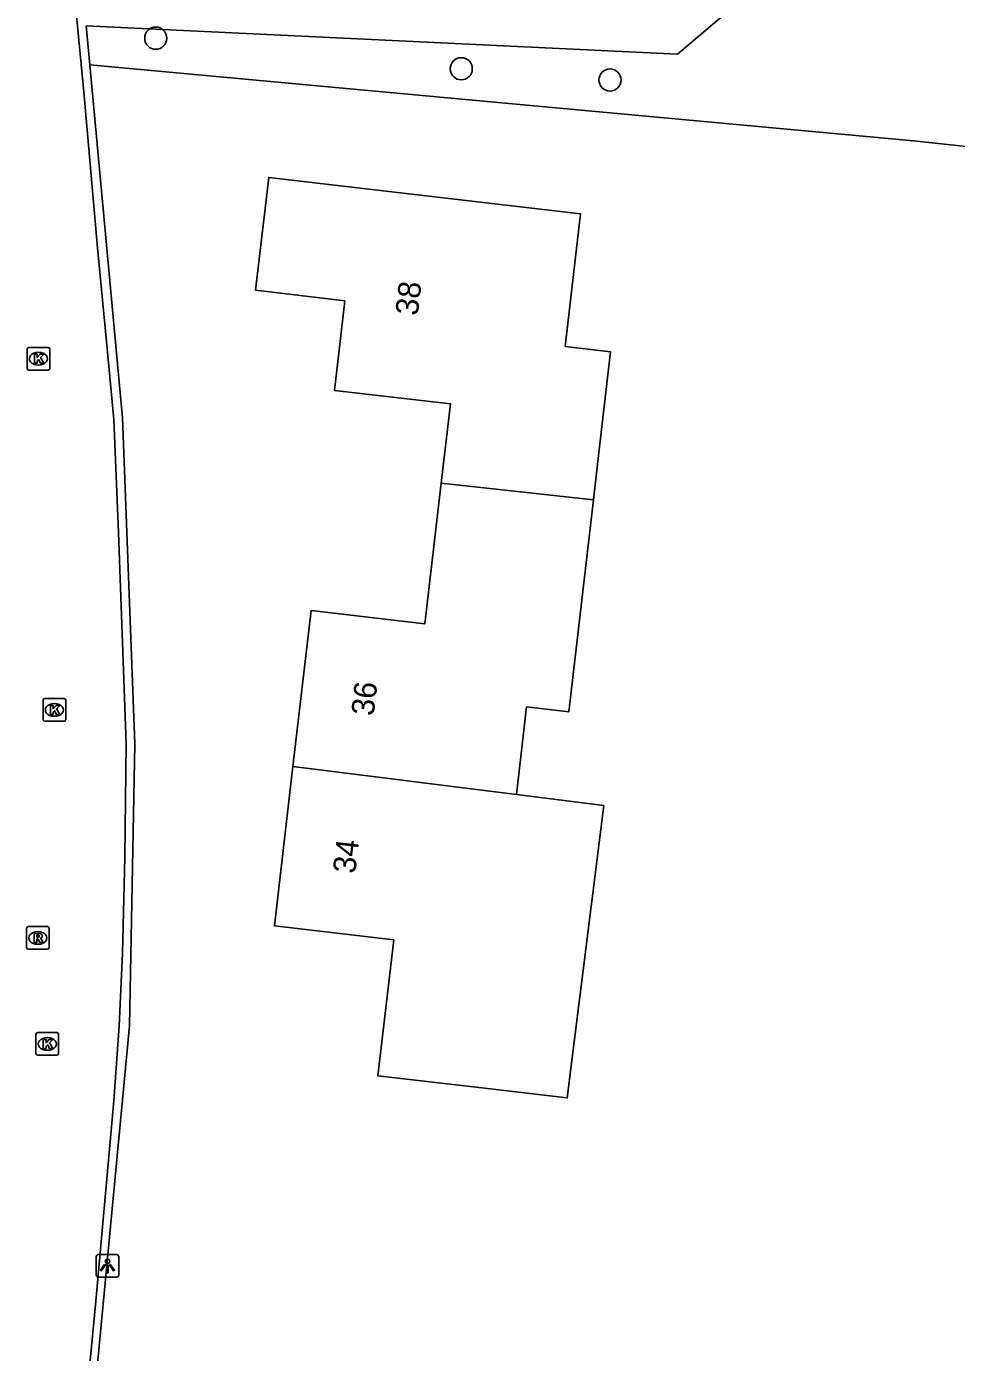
# Model space of a CAD drawing. Extents: x 162157 to 163165, y 378998 to 380775.
# Drawn here: x 162435.2 to 162476.3, y 380574.4 to 380633 of the extents above; entities that cross this region are included whole.
import ezdxf

# ---------------------------------------------------------------- set-up
doc = ezdxf.new("R2010")
doc.units = 0
for name, color, linetype in [('IMGEO_Boom', 7, 'Continuous'), ('IMGEO_Groenvoorziening', 7, 'Continuous'), ('IMGEO_Kolk', 7, 'Continuous'), ('IMGEO_Lichtpunt', 7, 'Continuous'), ('IMGEO_Pand', 7, 'Continuous'), ('IMGEO_Pand_nummerreeks', 7, 'Continuous'), ('IMGEO_Rijbaan_lokaal_open', 7, 'Continuous'), ('IMGEO_Rioolput', 7, 'Continuous')]:
    doc.layers.add(name, color=color, linetype=linetype)

msp = doc.modelspace()

# ---------------------------------------------------------------- linework, layer by layer
at = {"layer": 'IMGEO_Boom'}
for centre in [(162440.932, 380632.485), (162454.429, 380631.131), (162461.006, 380630.637)]:
    msp.add_circle(centre, 0.489, dxfattribs=at)
at = {"layer": 'IMGEO_Groenvoorziening'}
for points in [[(162437.854, 380633.025), (162463.991, 380631.774), (162466.779, 380634.155), (162485.377, 380633.853), (162489.211, 380633.646), (162492.259, 380633.107), (162495.434, 380632.111), (162498.979, 380630.341), (162500, 380629.686), (162501.777, 380628.214), (162507.464, 380626.838)], [(162506.479, 380624.601), (162500, 380625.199), (162474.413, 380627.947), (162438.013, 380631.313)]]:
    msp.add_lwpolyline(points, dxfattribs=at)
at = {"layer": 'IMGEO_Kolk'}
for p, q in [((162435.249, 380617.898), (162435.249, 380618.75)), ((162435.324, 380618.824), (162436.176, 380618.824)), ((162435.737, 380618.604), (162435.762, 380618.604)), ((162436.25, 380618.75), (162436.25, 380617.898)), ((162435.76, 380618.044), (162435.735, 380618.044)), ((162436.176, 380617.824), (162435.324, 380617.824)), ((162435.954, 380602.383), (162435.954, 380603.235)), ((162436.029, 380603.309), (162436.881, 380603.309)), ((162436.442, 380603.089), (162436.467, 380603.089)), ((162436.955, 380603.235), (162436.955, 380602.383)), ((162436.881, 380602.309), (162436.029, 380602.309)), ((162436.465, 380602.529), (162436.44, 380602.529)), ((162435.641, 380587.627), (162435.641, 380588.479)), ((162435.716, 380588.553), (162436.568, 380588.553)), ((162436.129, 380588.333), (162436.154, 380588.333)), ((162436.642, 380588.479), (162436.642, 380587.627)), ((162436.568, 380587.553), (162435.716, 380587.553)), ((162436.152, 380587.773), (162436.127, 380587.773))]:
    msp.add_line(p, q, dxfattribs=at)
for points in [[(162435.249, 380617.898), (162435.249, 380618.75)], [(162435.324, 380618.824), (162436.176, 380618.824)], [(162436.25, 380618.75), (162436.25, 380617.898)], [(162435.57, 380618.524), (162435.693, 380618.524), (162435.693, 380618.373), (162435.823, 380618.524), (162435.987, 380618.524), (162435.841, 380618.373), (162435.994, 380618.124), (162435.842, 380618.124), (162435.757, 380618.288), (162435.693, 380618.221), (162435.693, 380618.124), (162435.57, 380618.124), (162435.57, 380618.524)], [(162436.176, 380617.824), (162435.324, 380617.824)], [(162435.954, 380602.383), (162435.954, 380603.235)], [(162436.029, 380603.309), (162436.881, 380603.309)], [(162436.275, 380603.009), (162436.398, 380603.009), (162436.398, 380602.858), (162436.528, 380603.009), (162436.692, 380603.009), (162436.546, 380602.858), (162436.699, 380602.609), (162436.547, 380602.609), (162436.462, 380602.773), (162436.398, 380602.706), (162436.398, 380602.609), (162436.275, 380602.609), (162436.275, 380603.009)], [(162436.955, 380603.235), (162436.955, 380602.383)], [(162436.881, 380602.309), (162436.029, 380602.309)], [(162435.641, 380587.627), (162435.641, 380588.479)], [(162435.716, 380588.553), (162436.568, 380588.553)], [(162435.962, 380588.253), (162436.085, 380588.253), (162436.085, 380588.102), (162436.215, 380588.253), (162436.379, 380588.253), (162436.233, 380588.102), (162436.386, 380587.853), (162436.234, 380587.853), (162436.149, 380588.017), (162436.085, 380587.95), (162436.085, 380587.853), (162435.962, 380587.853), (162435.962, 380588.253)], [(162436.642, 380588.479), (162436.642, 380587.627)], [(162436.568, 380587.553), (162435.716, 380587.553)]]:
    msp.add_lwpolyline(points, dxfattribs=at)
for centre, start, end in [((162435.326, 380618.748), 91.55205, 178.44795), ((162435.326, 380618.748), 91.55205, 178.44795), ((162436.174, 380618.748), 1.55205, 88.44795), ((162436.174, 380618.748), 1.55205, 88.44795), ((162435.326, 380617.9), 181.55205, 268.44795), ((162435.326, 380617.9), 181.55205, 268.44795), ((162436.174, 380617.9), 271.55205, 358.44795), ((162436.174, 380617.9), 271.55205, 358.44795), ((162436.031, 380603.233), 91.55205, 178.44795), ((162436.031, 380603.233), 91.55205, 178.44795), ((162436.879, 380603.233), 1.55205, 88.44795), ((162436.879, 380603.233), 1.55205, 88.44795), ((162436.031, 380602.385), 181.55205, 268.44795), ((162436.031, 380602.385), 181.55205, 268.44795), ((162436.879, 380602.385), 271.55205, 358.44795), ((162436.879, 380602.385), 271.55205, 358.44795), ((162435.718, 380588.477), 91.55205, 178.44795), ((162435.718, 380588.477), 91.55205, 178.44795), ((162436.566, 380588.477), 1.55205, 88.44795), ((162436.566, 380588.477), 1.55205, 88.44795), ((162435.718, 380587.629), 181.55205, 268.44795), ((162435.718, 380587.629), 181.55205, 268.44795), ((162436.566, 380587.629), 271.55205, 358.44795), ((162436.566, 380587.629), 271.55205, 358.44795)]:
    msp.add_arc(centre, 0.0765, start, end, dxfattribs=at)
for centre, major_axis, ratio, start_param, end_param in [((162435.736, 380618.324), (-0.387, 0.002), 0.722429, 4.712389, 7.853982), ((162435.761, 380618.324), (-0.39, 0.002), 0.717154, 1.570796, 4.712389), ((162436.441, 380602.809), (-0.387, 0.002), 0.722429, 4.712389, 7.853982), ((162436.466, 380602.809), (-0.39, 0.002), 0.717154, 1.570796, 4.712389), ((162436.128, 380588.053), (-0.387, 0.002), 0.722429, 4.712389, 7.853982), ((162436.153, 380588.053), (-0.39, 0.002), 0.717154, 1.570796, 4.712389)]:
    msp.add_ellipse(centre, major_axis=major_axis, ratio=ratio, start_param=start_param, end_param=end_param, dxfattribs=at)
at = {"layer": 'IMGEO_Lichtpunt'}
for p, q in [((162439.203, 380578.746), (162438.395, 380578.746)), ((162439.203, 380578.746), (162438.395, 380578.746)), ((162438.301, 380578.651), (162438.301, 380577.844)), ((162438.301, 380578.651), (162438.301, 380577.844)), ((162439.297, 380577.844), (162439.297, 380578.651)), ((162439.297, 380577.844), (162439.297, 380578.651)), ((162438.395, 380577.75), (162439.203, 380577.75)), ((162438.395, 380577.75), (162439.203, 380577.75))]:
    msp.add_line(p, q, dxfattribs=at)
for points in [[(162438.675, 380578.315), (162438.714, 380578.287), (162438.526, 380578.025), (162438.488, 380578.052), (162438.675, 380578.315)], [(162438.777, 380578.267), (162438.824, 380578.267), (162438.824, 380577.945), (162438.777, 380577.945), (162438.777, 380578.267)], [(162438.887, 380578.287), (162438.925, 380578.314), (162439.112, 380578.052), (162439.073, 380578.024), (162438.887, 380578.287)]]:
    msp.add_lwpolyline(points, dxfattribs=at)
msp.add_circle((162438.8, 380578.449), 0.0994, dxfattribs=at)
for centre, start, end in [((162438.395, 380578.651), 90, 180), ((162438.395, 380578.651), 90, 180), ((162439.203, 380578.651), 0, 90), ((162439.203, 380578.651), 0, 90), ((162438.395, 380577.844), 180, 270), ((162438.395, 380577.844), 180, 270), ((162439.203, 380577.844), 270, 0), ((162439.203, 380577.844), 270, 360)]:
    msp.add_arc(centre, 0.0946, start, end, dxfattribs=at)
at = {"layer": 'IMGEO_Pand'}
for points in [[(162453.549, 380612.828), (162453.957, 380616.328), (162448.824, 380616.926), (162449.285, 380620.886), (162445.343, 380621.345), (162445.924, 380626.333), (162459.698, 380624.729), (162459.016, 380618.87), (162461.033, 380618.635), (162460.455, 380613.669), (162460.27, 380612.083)], [(162446.997, 380600.309), (162447.8, 380607.203), (162452.826, 380606.617), (162453.549, 380612.828)], [(162460.27, 380612.083), (162453.549, 380612.828)], [(162460.27, 380612.083), (162459.181, 380602.728), (162457.317, 380602.945), (162456.865, 380599.067)], [(162446.997, 380600.309), (162446.177, 380593.265), (162451.45, 380592.651), (162450.75, 380586.643), (162455.717, 380586.065), (162457.46, 380585.862), (162459.113, 380585.669), (162460.738, 380598.58), (162456.865, 380599.067)], [(162456.865, 380599.067), (162446.997, 380600.309)]]:
    msp.add_lwpolyline(points, dxfattribs=at)
at = {"layer": 'IMGEO_Rijbaan_lokaal_open'}
for points in [[(162436.905, 380563.04), (162437.629, 380569.755), (162438.278, 380576.687), (162439.079, 380585.536), (162439.319, 380588.858), (162439.461, 380592.049), (162439.563, 380596.302), (162439.627, 380601.304), (162439.288, 380610.641), (162439.074, 380615.634), (162438.781, 380618.778), (162438.361, 380623.218), (162437.752, 380630.113), (162437.212, 380635.783)], [(162438.013, 380631.313), (162437.854, 380633.025)], [(162437.05, 380560.078), (162439.768, 380588.845), (162440.015, 380601.307), (162439.468, 380615.71), (162438.013, 380631.313)]]:
    msp.add_lwpolyline(points, dxfattribs=at)
at = {"layer": 'IMGEO_Rioolput'}
for p, q in [((162435.222, 380592.309), (162435.222, 380593.161)), ((162435.297, 380593.235), (162436.149, 380593.235)), ((162435.71, 380593.015), (162435.735, 380593.015)), ((162436.223, 380593.161), (162436.223, 380592.309)), ((162436.149, 380592.235), (162435.297, 380592.235)), ((162435.733, 380592.455), (162435.708, 380592.455))]:
    msp.add_line(p, q, dxfattribs=at)
for points in [[(162435.222, 380592.309), (162435.222, 380593.161)], [(162435.297, 380593.235), (162436.149, 380593.235)], [(162435.811, 380592.933), (162435.559, 380592.935), (162435.559, 380592.535)], [(162435.737, 380592.854), (162435.683, 380592.854), (162435.683, 380592.773)], [(162436.223, 380593.161), (162436.223, 380592.309)], [(162436.149, 380592.235), (162435.297, 380592.235)], [(162435.559, 380592.535), (162435.683, 380592.535), (162435.683, 380592.697), (162435.694, 380592.697)], [(162435.683, 380592.773), (162435.735, 380592.773)], [(162435.741, 380592.668), (162435.812, 380592.535), (162435.952, 380592.535), (162435.887, 380592.661)]]:
    msp.add_lwpolyline(points, dxfattribs=at)
for centre, radius, start, end in [((162435.299, 380593.159), 0.0765, 91.55205, 178.44795), ((162435.299, 380593.159), 0.0765, 91.55205, 178.44795), ((162435.743, 380592.758), 0.0964, 77.00612, 93.18647), ((162435.757, 380592.815), 0.0378, 276.66336, 79.67722), ((162435.81, 380592.823), 0.109, 350.36119, 89.41601), ((162435.808, 380592.823), 0.112, 277.58423, 350.98172), ((162436.147, 380593.159), 0.0765, 1.55205, 88.44795), ((162436.147, 380593.159), 0.0765, 1.55205, 88.44795), ((162435.299, 380592.311), 0.0765, 181.55205, 268.44795), ((162435.299, 380592.311), 0.0765, 181.55205, 268.44795), ((162435.693, 380592.644), 0.0533, 26.02933, 88.69889), ((162435.719, 380592.962), 0.19, 274.7715, 282.96867), ((162435.792, 380592.608), 0.108, 29.51342, 73.79051), ((162436.147, 380592.311), 0.0765, 271.55205, 358.44795), ((162436.147, 380592.311), 0.0765, 271.55205, 358.44795)]:
    msp.add_arc(centre, radius, start, end, dxfattribs=at)
for centre, major_axis, ratio, start_param, end_param in [((162435.709, 380592.735), (-0.387, 0.002), 0.722429, 4.712389, 7.853982), ((162435.734, 380592.735), (-0.39, 0.002), 0.717154, 1.570796, 4.712389)]:
    msp.add_ellipse(centre, major_axis=major_axis, ratio=ratio, start_param=start_param, end_param=end_param, dxfattribs=at)

# ---------------------------------------------------------------- texts
at = {"layer": 'IMGEO_Pand_nummerreeks'}
for s, rotation, p in [('38', 83.35985, (162452.507, 380620.203)), ('36', 83.35815, (162450.557, 380602.518)), ('34', 83.35963, (162449.745, 380595.549))]:
    msp.add_text(s, height=1, rotation=rotation, dxfattribs=at).set_placement(p)

doc.saveas('drawing.dxf')
